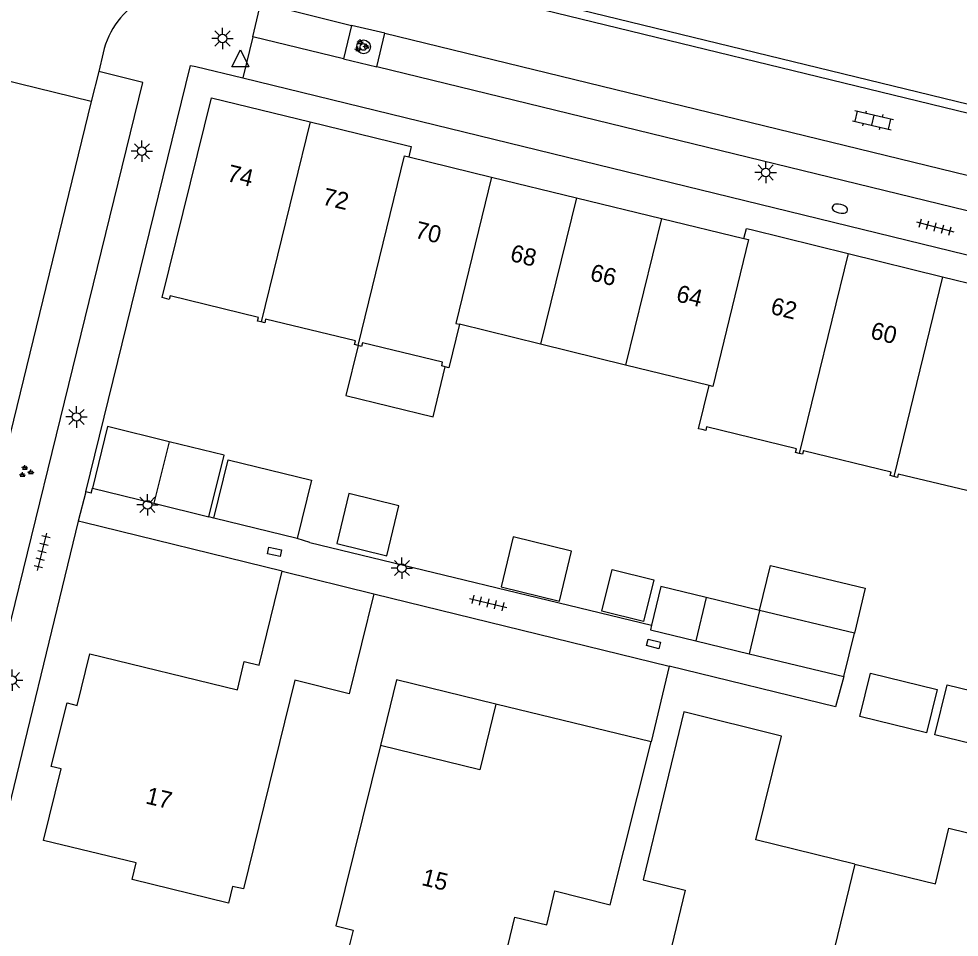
# Model space of a CAD drawing. Extents: x 125000 to 129004, y 397500 to 399008.
# Drawn here: x 126314.6 to 126369.4, y 398219.6 to 398273.2 of the extents above; entities that cross this region are included whole.
import ezdxf

# ---------------------------------------------------------------- set-up
doc = ezdxf.new("R2010")
doc.units = 0
for name, color, linetype in [('gg-afsc-erfafscheiding', 7, 'Continuous'), ('gg-afsc-hekwerk', 7, 'Continuous'), ('gg-afsc-muur', 7, 'Continuous'), ('gg-anno-huisnummerreeks BGT', 7, 'Continuous'), ('gg-bbg-bijgebouw', 7, 'Continuous'), ('gg-bbg-gedigitaliseerde bebouwing', 7, 'Continuous'), ('gg-bbg-gedigitaliseerde bijgebouw', 7, 'Continuous'), ('gg-bbg-hoofdgebouw', 7, 'Continuous'), ('gg-bbg-luifel en loopbrug', 7, 'Continuous'), ('gg-bbg-tussenscheiding', 7, 'Continuous'), ('gg-knt-verharding', 7, 'Continuous'), ('gg-knt-verharding nz', 7, 'Continuous'), ('gt-grn-weggrens', 7, 'Continuous'), ('gt-symb-boom', 7, 'Continuous'), ('gt-symb-brandkraan', 7, 'Continuous'), ('gt-symb-groenvak', 7, 'Continuous'), ('gt-symb-klinker verharding', 7, 'Continuous'), ('gt-symb-kolk center center', 7, 'Continuous'), ('gt-symb-lichtmast', 7, 'Continuous'), ('gt-symb-tegel verharding', 7, 'Continuous'), ('gt-symb-waterafsluiter', 7, 'Continuous')]:
    doc.layers.add(name, color=color, linetype=linetype)

# ---------------------------------------------------------------- blocks, each defined once
blk = doc.blocks.new('gt0-TEG1')
at = {"layer": 'gt-symb-tegel verharding'}
for p, q in [((-1.125, 0), (1.125, 0)), ((-0.9, -0.25), (-0.9, 0.25)), ((-0.45, -0.25), (-0.45, 0.25)), ((0, -0.25), (0, 0.25)), ((0.45, -0.25), (0.45, 0.25)), ((0.9, -0.25), (0.9, 0.25))]:
    blk.add_line(p, q, dxfattribs=at)
blk = doc.blocks.new('gt0-BR')
at = {"layer": 'gt-symb-brandkraan'}
for centre, radius, start, end in [((-0.244, 0), 0.206, 107.5669, 252.4331), ((0.599, -2.664), 3, 106.892, 107.5669), ((0, -0.691), 0.938, 73.108, 106.892), ((-0.599, -2.664), 3, 72.4331, 73.108), ((0.244, 0), 0.206, 287.567, 72.4331), ((0.599, 2.664), 3, 252.4331, 253.108), ((0, 0.691), 0.938, 253.108, 286.8921), ((-0.599, 2.664), 3, 286.8921, 287.567)]:
    blk.add_arc(centre, radius, start, end, dxfattribs=at)
blk = doc.blocks.new('gt0-KL1')
at = {"layer": 'gt-symb-klinker verharding'}
for p, q in [((-1.15, 0.3), (1.15, 0.3)), ((-1, -0.3), (-1, 0.3)), ((-0.5, 0.3), (-0.5, 0.45)), ((0, -0.3), (0, 0.3)), ((0.5, 0.3), (0.5, 0.45)), ((1, -0.3), (1, 0.3)), ((-1.15, -0.3), (1.15, -0.3)), ((-0.5, -0.45), (-0.5, -0.3)), ((0.5, -0.45), (0.5, -0.3))]:
    blk.add_line(p, q, dxfattribs=at)
blk = doc.blocks.new('gt0-LMAST')
at = {"layer": 'gt-symb-lichtmast'}
for p, q in [((-0.005, 0.246), (-0.005, 0.621)), ((-0.182, 0.173), (-0.447, 0.438)), ((0.172, 0.173), (0.437, 0.438)), ((-0.255, -0.004), (-0.63, -0.004)), ((-0.182, -0.181), (-0.447, -0.446)), ((-0.005, -0.254), (-0.005, -0.629)), ((0.437, -0.446), (0.172, -0.181)), ((0.245, -0.004), (0.62, -0.004))]:
    blk.add_line(p, q, dxfattribs=at)
blk.add_circle((-0.005, -0.004), 0.25, dxfattribs=at)
blk = doc.blocks.new('gt0-GRVAK')
at = {"layer": 'gt-symb-groenvak'}
for p, q in [((-0.11, 0.189), (-0.228, 0.24)), ((-0.182, 0.153), (0.088, 0.153)), ((-0.091, 0.211), (-0.156, 0.322)), ((-0.047, 0.214), (-0.047, 0.393)), ((-0.004, 0.211), (0.061, 0.322)), ((0.015, 0.189), (0.133, 0.24)), ((0.262, -0.052), (0.197, 0.059)), ((0.305, -0.049), (0.305, 0.13)), ((0.349, -0.052), (0.414, 0.059)), ((-0.245, -0.228), (-0.363, -0.177)), ((-0.318, -0.264), (-0.047, -0.264)), ((-0.226, -0.206), (-0.291, -0.095)), ((-0.183, -0.203), (-0.183, -0.024)), ((-0.139, -0.206), (-0.074, -0.095)), ((-0.12, -0.228), (-0.002, -0.177)), ((0.243, -0.074), (0.125, -0.023)), ((0.17, -0.11), (0.441, -0.11)), ((0.368, -0.074), (0.486, -0.023))]:
    blk.add_line(p, q, dxfattribs=at)
blk = doc.blocks.new('gt0-BOOM')
at = {"layer": 'gt-symb-boom'}
for radius in [0.4, 0.2]:
    blk.add_circle((0, 0), radius, dxfattribs=at)
blk = doc.blocks.new('gt0-KOLKCC')
at = {"layer": 'gt-symb-kolk center center'}
blk.add_lwpolyline([(-0.375, 0.2), (0.375, 0.2), (0.375, -0.2), (-0.375, -0.2)], close=True, dxfattribs=at)
blk = doc.blocks.new('gt0-WAFSL')
at = {"layer": 'gt-symb-waterafsluiter'}
for p, q in [((-0.5, -0.333), (0, 0.667)), ((0, 0.667), (0.5, -0.333)), ((0.5, -0.333), (-0.5, -0.333))]:
    blk.add_line(p, q, dxfattribs=at)

msp = doc.modelspace()

# ---------------------------------------------------------------- linework, layer by layer
at = {"layer": 'gg-afsc-erfafscheiding'}
msp.add_line((126331.585, 398242.624), (126351.504, 398237.795), dxfattribs=at)
msp.add_lwpolyline([(126362.723, 398234.796), (126362.237, 398233.03), (126352.539, 398235.403)], dxfattribs=at)
at = {"layer": 'gg-afsc-hekwerk'}
msp.add_line((126318.066, 398243.859), (126312.072, 398219.271), dxfattribs=at)
at = {"layer": 'gg-afsc-muur'}
for p, q in [((126318.827, 398245.49), (126318.899, 398245.781)), ((126318.827, 398245.49), (126318.517, 398245.566)), ((126318.406, 398243.776), (126318.066, 398243.859)), ((126329.974, 398240.95), (126318.406, 398243.776)), ((126335.318, 398239.619), (126352.539, 398235.403)), ((126352.539, 398235.403), (126351.477, 398230.987))]:
    msp.add_line(p, q, dxfattribs=at)
msp.add_lwpolyline([(126318.517, 398245.566), (126324.623, 398270.436), (126324.93, 398270.381)], dxfattribs=at)
at = {"layer": 'gg-bbg-bijgebouw'}
for p, q in [((126363.332, 398237.323), (126357.8, 398238.657)), ((126362.723, 398234.796), (126363.332, 398237.323)), ((126357.191, 398236.129), (126362.723, 398234.796))]:
    msp.add_line(p, q, dxfattribs=at)
at = {"layer": 'gg-bbg-gedigitaliseerde bebouwing'}
msp.add_line((126360.368, 398247.979), (126365.475, 398246.729), dxfattribs=at)
at = {"layer": 'gg-bbg-gedigitaliseerde bijgebouw'}
for p, q in [((126323.374, 398248.492), (126322.492, 398244.899)), ((126322.492, 398244.899), (126325.697, 398244.112)), ((126330.844, 398242.848), (126325.988, 398244.04)), ((126354.69, 398239.411), (126354.078, 398236.886)), ((126357.8, 398238.657), (126354.69, 398239.411)), ((126354.078, 398236.886), (126357.191, 398236.129))]:
    msp.add_line(p, q, dxfattribs=at)
for points in [[(126325.697, 398244.112), (126326.579, 398247.705), (126323.374, 398248.492)], [(126325.988, 398244.04), (126326.823, 398247.439), (126331.679, 398246.247), (126330.844, 398242.848)], [(126336.064, 398241.842), (126336.772, 398244.757), (126333.857, 398245.465), (126333.149, 398242.55), (126336.064, 398241.842)], [(126346.13, 398239.203), (126346.837, 398242.119), (126343.435, 398242.943), (126342.728, 398240.028), (126346.13, 398239.203)], [(126351.042, 398238.012), (126348.613, 398238.601), (126349.202, 398241.031), (126351.631, 398240.442), (126351.042, 398238.012)], [(126367.545, 398231.524), (126363.656, 398232.461), (126364.265, 398234.989), (126368.154, 398234.052), (126367.545, 398231.524)], [(126368.747, 398234.32), (126372.34, 398233.437), (126371.624, 398230.524), (126368.031, 398231.407), (126368.747, 398234.32)]]:
    msp.add_lwpolyline(points, dxfattribs=at)
at = {"layer": 'gg-bbg-hoofdgebouw'}
for p, q in [((126331.594, 398267.138), (126337.24, 398265.758)), ((126337.344, 398265.104), (126342.18, 398263.926)), ((126342.18, 398263.926), (126347.123, 398262.722)), ((126347.123, 398262.722), (126352.078, 398261.515)), ((126352.078, 398261.515), (126356.881, 398260.345)), ((126356.881, 398260.345), (126357.035, 398260.93)), ((126357.035, 398260.93), (126357.308, 398260.863)), ((126357.308, 398260.863), (126362.963, 398259.472)), ((126362.963, 398259.472), (126368.481, 398258.116)), ((126368.481, 398258.116), (126374.032, 398256.751)), ((126345.034, 398254.181), (126340.304, 398255.342)), ((126349.987, 398252.965), (126345.034, 398254.181)), ((126354.868, 398251.767), (126349.987, 398252.965)), ((126329.974, 398240.95), (126335.318, 398239.619)), ((126351.477, 398230.987), (126342.433, 398233.189))]:
    msp.add_line(p, q, dxfattribs=at)
for points in [[(126328.744, 398255.481), (126328.537, 398255.53), (126328.589, 398255.744), (126323.436, 398256.995), (126323.386, 398256.791), (126322.975, 398256.892), (126325.851, 398268.541), (126331.594, 398267.138)], [(126337.24, 398265.758), (126337.489, 398265.697), (126337.344, 398265.104)], [(126334.391, 398254.104), (126334.188, 398254.157), (126334.244, 398254.37), (126329.002, 398255.647), (126328.95, 398255.433), (126328.744, 398255.481)], [(126340.304, 398255.342), (126339.682, 398252.808), (126339.475, 398252.862)], [(126339.475, 398252.862), (126339.268, 398252.915), (126339.323, 398253.128), (126334.646, 398254.264), (126334.594, 398254.05), (126334.391, 398254.104)], [(126354.455, 398249.195), (126354.248, 398249.243), (126354.868, 398251.767)], [(126360.11, 398247.806), (126359.906, 398247.855), (126359.958, 398248.069), (126354.716, 398249.362), (126354.663, 398249.148), (126354.455, 398249.195)], [(126360.368, 398247.979), (126360.314, 398247.756), (126360.11, 398247.806)], [(126365.631, 398246.459), (126365.422, 398246.513), (126365.475, 398246.729)], [(126371.386, 398245.051), (126370.981, 398245.155), (126371.035, 398245.368), (126365.888, 398246.609), (126365.839, 398246.405), (126365.631, 398246.459)], [(126335.318, 398239.619), (126333.875, 398233.797), (126330.704, 398234.579), (126327.704, 398222.41), (126327.073, 398222.564), (126326.833, 398221.583), (126321.21, 398222.958), (126321.462, 398223.937), (126316.054, 398225.237), (126317.087, 398229.41), (126316.503, 398229.555), (126317.42, 398233.261), (126318.004, 398233.117), (126318.748, 398236.123), (126327.362, 398234.022), (126327.759, 398235.68), (126328.634, 398235.47), (126329.974, 398240.95)], [(126342.433, 398233.189), (126341.484, 398229.355), (126335.709, 398230.784)], [(126363.351, 398223.864), (126357.577, 398225.281), (126359.082, 398231.324), (126353.394, 398232.74), (126351.01, 398222.936), (126353.475, 398222.336), (126352.673, 398219.035), (126353.449, 398218.847), (126352.623, 398215.449), (126354.552, 398214.994), (126354.244, 398213.82), (126357.447, 398213.009), (126357.741, 398214.173), (126360.814, 398213.434)], [(126335.709, 398230.784), (126333.104, 398220.253), (126334.101, 398220.009), (126333.847, 398219.003), (126337.814, 398218.032), (126338.062, 398219.043), (126342.836, 398217.875), (126343.534, 398220.769), (126345.393, 398220.329), (126345.859, 398222.295), (126349.099, 398221.484), (126351.477, 398230.987)], [(126363.351, 398223.864), (126368.055, 398222.709), (126368.85, 398225.953), (126376.045, 398224.19), (126373.902, 398215.263), (126370.093, 398216.172), (126369.495, 398213.806), (126368.707, 398213.995), (126368.149, 398211.671), (126360.814, 398213.434)]]:
    msp.add_lwpolyline(points, dxfattribs=at)
at = {"layer": 'gg-bbg-luifel en loopbrug'}
msp.add_line((126318.899, 398245.781), (126322.492, 398244.899), dxfattribs=at)
for points in [[(126334.391, 398254.104), (126333.682, 398251.184), (126338.767, 398249.949), (126339.475, 398252.862)], [(126323.374, 398248.492), (126319.781, 398249.374), (126318.899, 398245.781)], [(126357.8, 398238.657), (126358.433, 398241.282), (126363.965, 398239.948), (126363.332, 398237.323)], [(126354.69, 398239.411), (126352.051, 398240.051), (126351.504, 398237.795)], [(126351.504, 398237.795), (126351.449, 398237.526), (126354.078, 398236.886)], [(126342.433, 398233.189), (126336.638, 398234.6), (126335.709, 398230.784)]]:
    msp.add_lwpolyline(points, dxfattribs=at)
at = {"layer": 'gg-bbg-tussenscheiding'}
for p, q in [((126331.594, 398267.138), (126328.744, 398255.481)), ((126347.123, 398262.722), (126345.034, 398254.181)), ((126352.078, 398261.515), (126349.987, 398252.965)), ((126362.963, 398259.472), (126360.11, 398247.806)), ((126368.481, 398258.116), (126365.631, 398246.459)), ((126357.8, 398238.657), (126357.191, 398236.129)), ((126363.351, 398223.864), (126360.814, 398213.434))]:
    msp.add_line(p, q, dxfattribs=at)
for points in [[(126334.391, 398254.104), (126337.095, 398265.165), (126337.344, 398265.104)], [(126342.18, 398263.926), (126340.094, 398255.394), (126340.304, 398255.342)], [(126356.881, 398260.345), (126357.164, 398260.276), (126355.072, 398251.717), (126354.868, 398251.767)]]:
    msp.add_lwpolyline(points, dxfattribs=at)
at = {"layer": 'gg-knt-verharding'}
for p, q in [((126328.44, 398278.308), (126430.454, 398253.401)), ((126329.473, 398277.528), (126420.97, 398255.202)), ((126328.265, 398272.094), (126328.713, 398274.075)), ((126334.017, 398272.77), (126333.535, 398270.817)), ((126335.947, 398272.314), (126334.017, 398272.77)), ((126333.535, 398270.817), (126328.265, 398272.094)), ((126335.48, 398270.359), (126335.947, 398272.314)), ((126319.522, 398271.175), (126319.268, 398270.075)), ((126333.535, 398270.817), (126335.48, 398270.359)), ((126324.93, 398270.381), (126327.675, 398269.71)), ((126400.663, 398254.432), (126335.48, 398270.359)), ((126319.268, 398270.075), (126318.821, 398268.34)), ((126327.675, 398269.71), (126418.934, 398247.413)), ((126318.821, 398268.34), (126313.512, 398269.638)), ((126318.821, 398268.34), (126307.767, 398223.002)), ((126325.988, 398244.04), (126325.697, 398244.112)), ((126331.585, 398242.624), (126330.844, 398242.848))]:
    msp.add_line(p, q, dxfattribs=at)
msp.add_lwpolyline([(126307.767, 398223.002), (126310.304, 398222.405), (126321.836, 398269.435), (126319.268, 398270.075)], dxfattribs=at)
msp.add_arc((126324.376, 398270.01), 4.992, 72.9692, 166.5049, dxfattribs=at)
at = {"layer": 'gg-knt-verharding nz'}
for p, q in [((126328.713, 398274.075), (126334.017, 398272.77)), ((126335.947, 398272.314), (126401.204, 398256.387))]:
    msp.add_line(p, q, dxfattribs=at)
at = {"layer": 'gt-grn-weggrens'}
for p, q in [((126328.265, 398272.094), (126327.675, 398269.71)), ((126318.517, 398245.566), (126318.066, 398243.859))]:
    msp.add_line(p, q, dxfattribs=at)

# ---------------------------------------------------------------- block references
at = {"layer": 'gt-symb-boom'}
msp.add_blockref('gt0-BOOM', (126334.713, 398271.517), dxfattribs=at)
at = {"layer": 'gt-symb-brandkraan', "rotation": 168.04935273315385}
msp.add_blockref('gt0-BR', (126362.486, 398262.08), dxfattribs=at)
at = {"layer": 'gt-symb-groenvak'}
for p in [(126334.57, 398271.568), (126315.01, 398246.74)]:
    msp.add_blockref('gt0-GRVAK', p, dxfattribs=at)
at = {"layer": 'gt-symb-klinker verharding', "rotation": -13.174926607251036}
msp.add_blockref('gt0-KL1', (126364.418, 398267.242), dxfattribs=at)
at = {"layer": 'gt-symb-kolk center center'}
for p, rotation in [((126329.514, 398242.076), -11.658401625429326), ((126351.62, 398236.697), 165.28268885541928)]:
    msp.add_blockref('gt0-KOLKCC', p, dxfattribs=dict(at, rotation=rotation))
at = {"layer": 'gt-symb-lichtmast'}
for p in [(126326.495, 398272.008), (126321.794, 398265.433), (126358.165, 398264.198), (126317.982, 398249.939), (126322.113, 398244.814), (126336.954, 398241.127), (126314.22, 398234.593)]:
    msp.add_blockref('gt0-LMAST', p, dxfattribs=at)
at = {"layer": 'gt-symb-tegel verharding'}
for p, rotation in [((126368.045, 398261.016), -15.189787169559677), ((126315.969, 398242.068), 75.93596328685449), ((126341.975, 398239.091), -13.772145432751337)]:
    msp.add_blockref('gt0-TEG1', p, dxfattribs=dict(at, rotation=rotation))
at = {"layer": 'gt-symb-waterafsluiter'}
msp.add_blockref('gt0-WAFSL', (126327.53, 398270.686), dxfattribs=at)

# ---------------------------------------------------------------- texts
at = {"layer": 'gg-anno-huisnummerreeks BGT'}
for s, rotation, p in [('74', 346.3, (126326.695, 398263.702)), ('72', 346.3, (126332.259, 398262.342)), ('70', 346.3, (126337.653, 398260.397)), ('68', 346.3, (126343.204, 398259.045)), ('66', 346.3, (126347.865, 398257.91)), ('64', 346.3, (126352.886, 398256.687)), ('62', 346.2, (126358.389, 398255.962)), ('60', 346.2, (126364.215, 398254.529)), ('17', 346.4, (126321.949, 398227.408)), ('15', 346.3, (126338.045, 398222.648))]:
    msp.add_text(s, height=1, rotation=rotation, dxfattribs=at).set_placement(p)

doc.saveas('drawing.dxf')
